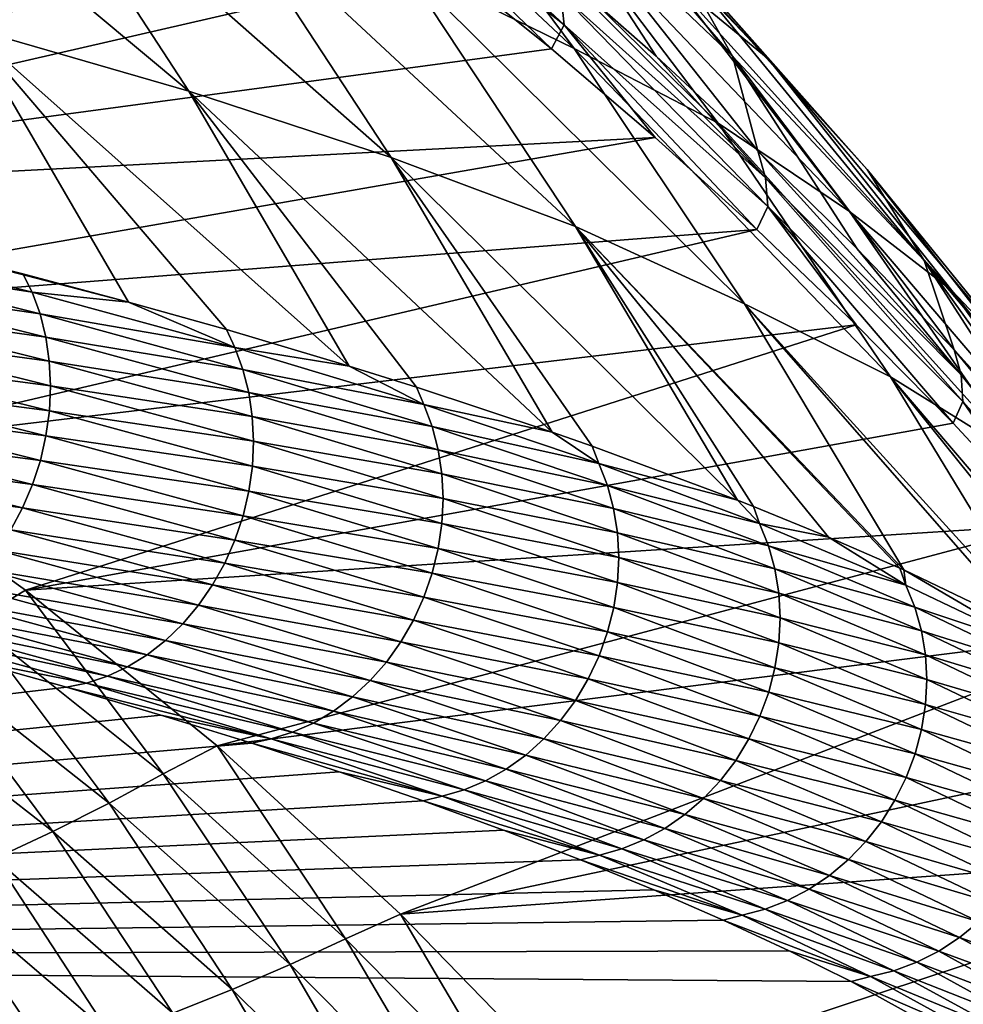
# Model space of a CAD drawing. Header units: metres. Extents: x -46 to 104, y -30 to 30.
# Tile 653 of 656: x 100.54 to 102.63, y 10.45 to 12.63. Entities that reach past the tile are written whole.
import ezdxf

# ---------------------------------------------------------------- set-up
doc = ezdxf.new("R2010")
doc.units = ezdxf.units.M
doc.layers.add('solid_26_000_502_XXX', color=7, linetype='CONTINUOUS')

msp = doc.modelspace()

# ---------------------------------------------------------------- linework, layer by layer
at = {"layer": 'solid_26_000_502_XXX'}
for points in [[(100.976067, 13.31108, 285.631714), (101.364937, 13.110352, 286.404602), (101.766853, 12.569882, 286.01236)], [(101.385368, 12.756328, 285.231415), (100.976067, 13.31108, 285.631714), (101.766853, 12.569882, 286.01236)], [(101.5541, 13.222026, 288.442383), (101.767426, 13.033385, 289.310577), (102.197067, 12.54689, 288.909088)], [(101.976974, 12.72856, 288.044373), (101.5541, 13.222026, 288.442383), (102.197067, 12.54689, 288.909088)], [(100.045921, 13.198499, 282.974457), (100.53244, 13.058639, 283.702606), (100.912521, 12.475322, 283.317566)], [(100.424576, 12.616058, 282.590607), (100.045921, 13.198499, 282.974457), (100.912521, 12.475322, 283.317566)], [(101.560371, 13.201404, 290.533356), (101.672958, 12.976958, 291.434479), (102.117973, 12.552512, 291.034149)], [(101.998566, 12.764961, 290.135529), (101.560371, 13.201404, 290.533356), (102.117973, 12.552512, 291.034149)], [(101.364937, 13.110352, 286.404602), (101.680367, 12.939638, 287.227081), (102.086166, 12.403893, 286.833008)], [(101.766853, 12.569882, 286.01236), (101.364937, 13.110352, 286.404602), (102.086166, 12.403893, 286.833008)], [(100.53244, 13.058639, 283.702606), (100.979294, 12.911145, 284.455353), (101.361259, 12.328326, 284.069061)], [(100.912521, 12.475322, 283.317566), (100.53244, 13.058639, 283.702606), (101.361259, 12.328326, 284.069061)], [(101.744484, 12.622247, 292.664398), (101.737335, 12.690974, 292.504791), (101.264687, 13.068684, 292.915741)], [(101.274117, 12.995244, 293.072815), (101.744484, 12.622247, 292.664398), (101.264687, 13.068684, 292.915741)], [(101.767426, 13.033385, 289.310577), (101.998566, 12.764961, 290.135529), (102.416664, 12.301483, 289.746765)], [(102.197067, 12.54689, 288.909088), (101.767426, 13.033385, 289.310577), (102.416664, 12.301483, 289.746765)], [(101.716827, 12.568663, 292.843872), (101.744484, 12.622247, 292.664398), (101.274117, 12.995244, 293.072815)], [(101.482368, 12.757372, 293.048004), (101.716827, 12.568663, 292.843872), (101.274117, 12.995244, 293.072815)], [(102.174171, 12.343016, 291.940491), (102.117973, 12.552512, 291.034149), (101.672958, 12.976958, 291.434479)], [(101.948822, 12.552801, 292.142212), (102.174171, 12.343016, 291.940491), (101.672958, 12.976958, 291.434479)], [(101.718559, 12.755149, 292.345978), (101.948822, 12.552801, 292.142212), (101.672958, 12.976958, 291.434479)], [(98.197968, 12.644893, 295.369202), (98.694389, 12.45225, 294.977448), (101.243408, 12.938375, 293.253815)], [(98.694389, 12.45225, 294.977448), (101.482368, 12.757372, 293.048004), (101.243408, 12.938375, 293.253815)], [(101.680367, 12.939638, 287.227081), (101.976974, 12.72856, 288.044373), (102.377563, 12.208668, 287.657074)], [(102.086166, 12.403893, 286.833008), (101.680367, 12.939638, 287.227081), (102.377563, 12.208668, 287.657074)], [(100.979294, 12.911145, 284.455353), (101.385368, 12.756328, 285.231415), (101.76973, 12.175351, 284.843781)], [(101.361259, 12.328326, 284.069061), (100.979294, 12.911145, 284.455353), (101.76973, 12.175351, 284.843781)], [(98.694389, 12.45225, 294.977448), (99.178986, 12.227798, 294.587891), (101.482368, 12.757372, 293.048004)], [(99.178986, 12.227798, 294.587891), (101.716827, 12.568663, 292.843872), (101.482368, 12.757372, 293.048004)], [(101.385368, 12.756328, 285.231415), (101.766853, 12.569882, 286.01236), (102.144806, 12.004033, 285.632263)], [(101.76973, 12.175351, 284.843781), (101.385368, 12.756328, 285.231415), (102.144806, 12.004033, 285.632263)], [(102.191147, 12.283195, 292.10144), (101.948822, 12.552801, 292.142212), (101.718559, 12.755149, 292.345978)], [(101.737335, 12.690974, 292.504791), (102.191147, 12.283195, 292.10144), (101.718559, 12.755149, 292.345978)], [(101.998566, 12.764961, 290.135529), (102.117973, 12.552512, 291.034149), (102.542946, 12.100167, 290.642639)], [(102.416664, 12.301483, 289.746765), (101.998566, 12.764961, 290.135529), (102.542946, 12.100167, 290.642639)], [(101.976974, 12.72856, 288.044373), (102.197067, 12.54689, 288.909088), (102.604271, 12.033149, 288.51828)], [(102.377563, 12.208668, 287.657074), (101.976974, 12.72856, 288.044373), (102.604271, 12.033149, 288.51828)], [(102.196251, 12.21938, 292.263458), (102.191147, 12.283195, 292.10144), (101.737335, 12.690974, 292.504791)], [(101.744484, 12.622247, 292.664398), (102.196251, 12.21938, 292.263458), (101.737335, 12.690974, 292.504791)], [(100.251724, 12.144258, 281.519196), (100.424576, 12.616058, 282.590607), (100.778786, 12.007564, 282.219116)], [(100.424576, 12.616058, 282.590607), (100.912521, 12.475322, 283.317566), (101.267982, 11.865906, 282.945099)], [(100.996109, 11.946589, 282.531525), (100.424576, 12.616058, 282.590607), (101.267982, 11.865906, 282.945099)], [(100.996109, 11.946589, 282.531525), (100.778786, 12.007564, 282.219116), (100.424576, 12.616058, 282.590607)], [(101.716827, 12.568663, 292.843872), (101.94677, 12.372242, 292.641479), (101.744484, 12.622247, 292.664398)], [(102.171875, 12.168411, 292.441101), (102.196251, 12.21938, 292.263458), (101.744484, 12.622247, 292.664398)], [(101.94677, 12.372242, 292.641479), (102.171875, 12.168411, 292.441101), (101.744484, 12.622247, 292.664398)], [(99.178986, 12.227798, 294.587891), (101.94677, 12.372242, 292.641479), (101.716827, 12.568663, 292.843872)], [(101.766853, 12.569882, 286.01236), (102.086166, 12.403893, 286.833008), (102.467911, 11.842306, 286.451019)], [(102.144806, 12.004033, 285.632263), (101.766853, 12.569882, 286.01236), (102.467911, 11.842306, 286.451019)], [(102.191147, 12.283195, 292.10144), (102.174171, 12.343016, 291.940491), (101.948822, 12.552801, 292.142212)], [(102.609612, 11.901652, 291.543671), (102.542946, 12.100167, 290.642639), (102.117973, 12.552512, 291.034149)], [(102.394478, 12.125921, 291.740936), (102.609612, 11.901652, 291.543671), (102.117973, 12.552512, 291.034149)], [(102.174171, 12.343016, 291.940491), (102.394478, 12.125921, 291.740936), (102.117973, 12.552512, 291.034149)], [(102.197067, 12.54689, 288.909088), (102.416664, 12.301483, 289.746765), (102.813728, 11.812013, 289.36795)], [(102.604271, 12.033149, 288.51828), (102.197067, 12.54689, 288.909088), (102.813728, 11.812013, 289.36795)], [(100.912521, 12.475322, 283.317566), (101.361259, 12.328326, 284.069061), (101.718307, 11.719547, 283.695648)], [(101.417061, 11.819345, 283.183777), (100.912521, 12.475322, 283.317566), (101.718307, 11.719547, 283.695648)], [(101.417061, 11.819345, 283.183777), (101.267982, 11.865906, 282.945099), (100.912521, 12.475322, 283.317566)], [(102.086166, 12.403893, 286.833008), (102.377563, 12.208668, 287.657074), (102.754967, 11.663522, 287.281403)], [(102.467911, 11.842306, 286.451019), (102.086166, 12.403893, 286.833008), (102.754967, 11.663522, 287.281403)], [(99.178986, 12.227798, 294.587891), (99.650681, 11.97202, 294.201447), (101.94677, 12.372242, 292.641479)], [(99.650681, 11.97202, 294.201447), (102.171875, 12.168411, 292.441101), (101.94677, 12.372242, 292.641479)], [(102.625, 11.846352, 291.706635), (102.394478, 12.125921, 291.740936), (102.174171, 12.343016, 291.940491)], [(102.191147, 12.283195, 292.10144), (102.625, 11.846352, 291.706635), (102.174171, 12.343016, 291.940491)], [(101.361259, 12.328326, 284.069061), (101.76973, 12.175351, 284.843781), (102.128693, 11.568768, 284.469391)], [(101.806725, 11.688629, 283.854218), (101.361259, 12.328326, 284.069061), (102.128693, 11.568768, 284.469391)], [(101.806725, 11.688629, 283.854218), (101.718307, 11.719547, 283.695648), (101.361259, 12.328326, 284.069061)], [(102.416664, 12.301483, 289.746765), (102.542946, 12.100167, 290.642639), (102.946861, 11.62098, 290.260925)], [(102.813728, 11.812013, 289.36795), (102.416664, 12.301483, 289.746765), (102.946861, 11.62098, 290.260925)], [(102.628311, 11.787632, 291.870941), (102.625, 11.846352, 291.706635), (102.191147, 12.283195, 292.10144)], [(102.196251, 12.21938, 292.263458), (102.628311, 11.787632, 291.870941), (102.191147, 12.283195, 292.10144)], [(102.171875, 12.168411, 292.441101), (102.39193, 11.95734, 292.24292), (102.196251, 12.21938, 292.263458)], [(102.60685, 11.739127, 292.046997), (102.628311, 11.787632, 291.870941), (102.196251, 12.21938, 292.263458)], [(102.39193, 11.95734, 292.24292), (102.60685, 11.739127, 292.046997), (102.196251, 12.21938, 292.263458)], [(102.377563, 12.208668, 287.657074), (102.604271, 12.033149, 288.51828), (102.988083, 11.493361, 288.139099)], [(102.754967, 11.663522, 287.281403), (102.377563, 12.208668, 287.657074), (102.988083, 11.493361, 288.139099)], [(99.650681, 11.97202, 294.201447), (100.10833, 11.685478, 293.819031), (102.171875, 12.168411, 292.441101)], [(100.10833, 11.685478, 293.819031), (102.39193, 11.95734, 292.24292), (102.171875, 12.168411, 292.441101)], [(101.76973, 12.175351, 284.843781), (102.144806, 12.004033, 285.632263), (102.498093, 11.413824, 285.265076)], [(102.488632, 11.418078, 285.243225), (101.76973, 12.175351, 284.843781), (102.498093, 11.413824, 285.265076)], [(102.164207, 11.55476, 284.54129), (102.128693, 11.568768, 284.469391), (101.76973, 12.175351, 284.843781)], [(102.33062, 11.486728, 284.890533), (102.164207, 11.55476, 284.54129), (101.76973, 12.175351, 284.843781)], [(102.488632, 11.418078, 285.243225), (102.33062, 11.486728, 284.890533), (101.76973, 12.175351, 284.843781)], [(100.087891, 12.14851, 281.270813), (100.251724, 12.144258, 281.519196), (100.544846, 12.070065, 281.898987)], [(100.56559, 12.029778, 281.879028), (100.087891, 12.14851, 281.270813), (100.544846, 12.070065, 281.898987)], [(100.104729, 12.100208, 281.247528), (100.087891, 12.14851, 281.270813), (100.56559, 12.029778, 281.879028)], [(100.544846, 12.070065, 281.898987), (100.251724, 12.144258, 281.519196), (100.778786, 12.007564, 282.219116)], [(102.625, 11.846352, 291.706635), (102.609612, 11.901652, 291.543671), (102.394478, 12.125921, 291.740936)], [(100.583031, 11.981326, 281.856506), (100.104729, 12.100208, 281.247528), (100.56559, 12.029778, 281.879028)], [(100.116928, 12.049128, 281.227509), (100.104729, 12.100208, 281.247528), (100.583031, 11.981326, 281.856506)], [(103.023796, 11.43215, 291.156525), (102.946861, 11.62098, 290.260925), (102.542946, 12.100167, 290.642639)], [(102.81942, 11.670348, 291.348846), (103.023796, 11.43215, 291.156525), (102.542946, 12.100167, 290.642639)], [(102.609612, 11.901652, 291.543671), (102.81942, 11.670348, 291.348846), (102.542946, 12.100167, 290.642639)], [(100.56559, 12.029778, 281.879028), (100.544846, 12.070065, 281.898987), (100.778786, 12.007564, 282.219116)], [(100.595673, 11.930137, 281.837067), (100.116928, 12.049128, 281.227509), (100.583031, 11.981326, 281.856506)], [(100.124344, 11.995913, 281.211029), (100.116928, 12.049128, 281.227509), (100.595673, 11.930137, 281.837067)], [(101.014381, 11.906977, 282.508087), (100.56559, 12.029778, 281.879028), (100.778786, 12.007564, 282.219116)], [(100.583031, 11.981326, 281.856506), (100.56559, 12.029778, 281.879028), (101.014381, 11.906977, 282.508087)], [(102.604271, 12.033149, 288.51828), (102.813728, 11.812013, 289.36795), (103.188858, 11.297649, 288.999908)], [(102.988083, 11.493361, 288.139099), (102.604271, 12.033149, 288.51828), (103.188858, 11.297649, 288.999908)], [(101.014381, 11.906977, 282.508087), (100.778786, 12.007564, 282.219116), (100.996109, 11.946589, 282.531525)], [(102.144806, 12.004033, 285.632263), (102.467911, 11.842306, 286.451019), (102.825516, 11.254902, 286.081635)], [(102.779213, 11.278945, 285.958099), (102.144806, 12.004033, 285.632263), (102.825516, 11.254902, 286.081635)], [(102.779213, 11.278945, 285.958099), (102.498093, 11.413824, 285.265076), (102.144806, 12.004033, 285.632263)], [(100.603355, 11.876855, 281.820923), (100.124344, 11.995913, 281.211029), (100.595673, 11.930137, 281.837067)], [(100.126877, 11.941236, 281.198273), (100.124344, 11.995913, 281.211029), (100.603355, 11.876855, 281.820923)], [(101.032394, 11.85837, 282.486389), (100.583031, 11.981326, 281.856506), (101.014381, 11.906977, 282.508087)], [(100.595673, 11.930137, 281.837067), (100.583031, 11.981326, 281.856506), (101.032394, 11.85837, 282.486389)], [(100.10833, 11.685478, 293.819031), (100.550468, 11.369046, 293.441803), (102.39193, 11.95734, 292.24292)], [(100.124489, 11.885787, 281.189392), (100.126877, 11.941236, 281.198273), (100.605972, 11.822155, 281.808258)], [(100.605972, 11.822155, 281.808258), (100.126877, 11.941236, 281.198273), (100.603355, 11.876855, 281.820923)], [(100.550468, 11.369046, 293.441803), (102.60685, 11.739127, 292.046997), (102.39193, 11.95734, 292.24292)], [(101.014381, 11.906977, 282.508087), (100.996109, 11.946589, 282.531525), (101.267982, 11.865906, 282.945099)], [(101.045441, 11.807067, 282.467499), (100.595673, 11.930137, 281.837067), (101.032394, 11.85837, 282.486389)], [(100.603355, 11.876855, 281.820923), (100.595673, 11.930137, 281.837067), (101.045441, 11.807067, 282.467499)], [(101.433319, 11.780362, 283.156708), (101.014381, 11.906977, 282.508087), (101.267982, 11.865906, 282.945099)], [(101.032394, 11.85837, 282.486389), (101.014381, 11.906977, 282.508087), (101.433319, 11.780362, 283.156708)], [(103.037834, 11.381517, 291.321381), (102.81942, 11.670348, 291.348846), (102.609612, 11.901652, 291.543671)], [(102.625, 11.846352, 291.706635), (103.037834, 11.381517, 291.321381), (102.609612, 11.901652, 291.543671)], [(100.117226, 11.830267, 281.18454), (100.124489, 11.885787, 281.189392), (100.603508, 11.766727, 281.799286)], [(100.603508, 11.766727, 281.799286), (100.124489, 11.885787, 281.189392), (100.605972, 11.822155, 281.808258)], [(101.053375, 11.753716, 282.451691), (100.603355, 11.876855, 281.820923), (101.045441, 11.807067, 282.467499)], [(100.605972, 11.822155, 281.808258), (100.603355, 11.876855, 281.820923), (101.053375, 11.753716, 282.451691)], [(101.451859, 11.731594, 283.135803), (101.032394, 11.85837, 282.486389), (101.433319, 11.780362, 283.156708)], [(101.045441, 11.807067, 282.467499), (101.032394, 11.85837, 282.486389), (101.451859, 11.731594, 283.135803)], [(101.433319, 11.780362, 283.156708), (101.267982, 11.865906, 282.945099), (101.417061, 11.819345, 283.183777)], [(100.105164, 11.775379, 281.183777), (100.117226, 11.830267, 281.18454), (100.595978, 11.711273, 281.794098)], [(100.595978, 11.711273, 281.794098), (100.117226, 11.830267, 281.18454), (100.603508, 11.766727, 281.799286)], [(102.467911, 11.842306, 286.451019), (102.754967, 11.663522, 287.281403), (103.10965, 11.092313, 286.917603)], [(103.035301, 11.137742, 286.684052), (102.467911, 11.842306, 286.451019), (103.10965, 11.092313, 286.917603)], [(103.035301, 11.137742, 286.684052), (102.825516, 11.254902, 286.081635), (102.467911, 11.842306, 286.451019)], [(103.039604, 11.328063, 291.487793), (103.037834, 11.381517, 291.321381), (102.625, 11.846352, 291.706635)], [(102.628311, 11.787632, 291.870941), (103.039604, 11.328063, 291.487793), (102.625, 11.846352, 291.706635)], [(100.603508, 11.766727, 281.799286), (100.605972, 11.822155, 281.808258), (101.056084, 11.698993, 282.439178)], [(101.056084, 11.698993, 282.439178), (100.605972, 11.822155, 281.808258), (101.053375, 11.753716, 282.451691)], [(101.433319, 11.780362, 283.156708), (101.417061, 11.819345, 283.183777), (101.718307, 11.719547, 283.695648)], [(101.465302, 11.680175, 283.117523), (101.045441, 11.807067, 282.467499), (101.451859, 11.731594, 283.135803)], [(101.053375, 11.753716, 282.451691), (101.045441, 11.807067, 282.467499), (101.465302, 11.680175, 283.117523)], [(102.60685, 11.739127, 292.046997), (102.816566, 11.513851, 291.853394), (102.628311, 11.787632, 291.870941)], [(103.020958, 11.281636, 291.662231), (103.039604, 11.328063, 291.487793), (102.628311, 11.787632, 291.870941)], [(102.816566, 11.513851, 291.853394), (103.020958, 11.281636, 291.662231), (102.628311, 11.787632, 291.870941)], [(100.08847, 11.721815, 281.187042), (100.105164, 11.775379, 281.183777), (100.583488, 11.656493, 281.792755)], [(100.583488, 11.656493, 281.792755), (100.105164, 11.775379, 281.183777), (100.595978, 11.711273, 281.794098)], [(100.595978, 11.711273, 281.794098), (100.603508, 11.766727, 281.799286), (101.053528, 11.643588, 282.430084)], [(101.053528, 11.643588, 282.430084), (100.603508, 11.766727, 281.799286), (101.056084, 11.698993, 282.439178)], [(101.821541, 11.6502, 283.823456), (101.433319, 11.780362, 283.156708), (101.718307, 11.719547, 283.695648)], [(101.451859, 11.731594, 283.135803), (101.433319, 11.780362, 283.156708), (101.821541, 11.6502, 283.823456)], [(101.473465, 11.626754, 283.102081), (101.053375, 11.753716, 282.451691), (101.465302, 11.680175, 283.117523)], [(101.056084, 11.698993, 282.439178), (101.053375, 11.753716, 282.451691), (101.473465, 11.626754, 283.102081)], [(100.067337, 11.670252, 281.194397), (100.08847, 11.721815, 281.187042), (100.566185, 11.603078, 281.795288)], [(100.566185, 11.603078, 281.795288), (100.08847, 11.721815, 281.187042), (100.583488, 11.656493, 281.792755)], [(100.550468, 11.369046, 293.441803), (102.816566, 11.513851, 291.853394), (102.60685, 11.739127, 292.046997)], [(101.840576, 11.601267, 283.803406), (101.451859, 11.731594, 283.135803), (101.821541, 11.6502, 283.823456)], [(101.465302, 11.680175, 283.117523), (101.451859, 11.731594, 283.135803), (101.840576, 11.601267, 283.803406)], [(100.583488, 11.656493, 281.792755), (100.595978, 11.711273, 281.794098), (101.045761, 11.588201, 282.424561)], [(101.045761, 11.588201, 282.424561), (100.595978, 11.711273, 281.794098), (101.053528, 11.643588, 282.430084)], [(101.053528, 11.643588, 282.430084), (101.056084, 11.698993, 282.439178), (101.47625, 11.572006, 283.089691)], [(101.47625, 11.572006, 283.089691), (101.056084, 11.698993, 282.439178), (101.473465, 11.626754, 283.102081)], [(101.821541, 11.6502, 283.823456), (101.718307, 11.719547, 283.695648), (101.806725, 11.688629, 283.854218)], [(100.434135, 11.299247, 293.504395), (100.550468, 11.369046, 293.441803), (100.10833, 11.685478, 293.819031)], [(101.85437, 11.549728, 283.785736), (101.465302, 11.680175, 283.117523), (101.840576, 11.601267, 283.803406)], [(101.473465, 11.626754, 283.102081), (101.465302, 11.680175, 283.117523), (101.85437, 11.549728, 283.785736)], [(101.821541, 11.6502, 283.823456), (101.806725, 11.688629, 283.854218), (102.128693, 11.568768, 284.469391)], [(100.042053, 11.621342, 281.205658), (100.067337, 11.670252, 281.194397), (100.544296, 11.551704, 281.801666)], [(100.544296, 11.551704, 281.801666), (100.067337, 11.670252, 281.194397), (100.566185, 11.603078, 281.795288)], [(100.566185, 11.603078, 281.795288), (100.583488, 11.656493, 281.792755), (101.03286, 11.533532, 282.422638)], [(101.03286, 11.533532, 282.422638), (100.583488, 11.656493, 281.792755), (101.045761, 11.588201, 282.424561)], [(101.045761, 11.588201, 282.424561), (101.053528, 11.643588, 282.430084), (101.473625, 11.516624, 283.080475)], [(101.473625, 11.516624, 283.080475), (101.053528, 11.643588, 282.430084), (101.47625, 11.572006, 283.089691)], [(102.178185, 11.516758, 284.507019), (101.821541, 11.6502, 283.823456), (102.128693, 11.568768, 284.469391)], [(101.840576, 11.601267, 283.803406), (101.821541, 11.6502, 283.823456), (102.178185, 11.516758, 284.507019)], [(100.518105, 11.50302, 281.811768), (100.042053, 11.621342, 281.205658), (100.544296, 11.551704, 281.801666)], [(101.862755, 11.496235, 283.77066), (101.473465, 11.626754, 283.102081), (101.85437, 11.549728, 283.785736)], [(101.47625, 11.572006, 283.089691), (101.473465, 11.626754, 283.102081), (101.862755, 11.496235, 283.77066)], [(100.544296, 11.551704, 281.801666), (100.566185, 11.603078, 281.795288), (101.014992, 11.480271, 282.424377)], [(101.014992, 11.480271, 282.424377), (100.566185, 11.603078, 281.795288), (101.03286, 11.533532, 282.422638)], [(102.19767, 11.467655, 284.487854), (101.840576, 11.601267, 283.803406), (102.178185, 11.516758, 284.507019)], [(101.85437, 11.549728, 283.785736), (101.840576, 11.601267, 283.803406), (102.19767, 11.467655, 284.487854)], [(101.03286, 11.533532, 282.422638), (101.045761, 11.588201, 282.424561), (101.465622, 11.461307, 283.074585)], [(101.465622, 11.461307, 283.074585), (101.045761, 11.588201, 282.424561), (101.473625, 11.516624, 283.080475)], [(101.473625, 11.516624, 283.080475), (101.47625, 11.572006, 283.089691), (101.865616, 11.441463, 283.758392)], [(101.865616, 11.441463, 283.758392), (101.47625, 11.572006, 283.089691), (101.862755, 11.496235, 283.77066)], [(102.178185, 11.516758, 284.507019), (102.128693, 11.568768, 284.469391), (102.164207, 11.55476, 284.54129)], [(100.518105, 11.50302, 281.811768), (100.544296, 11.551704, 281.801666), (100.992393, 11.429092, 282.429749)], [(100.992393, 11.429092, 282.429749), (100.544296, 11.551704, 281.801666), (101.014992, 11.480271, 282.424377)], [(102.211792, 11.415994, 284.470795), (101.85437, 11.549728, 283.785736), (102.19767, 11.467655, 284.487854)], [(101.862755, 11.496235, 283.77066), (101.85437, 11.549728, 283.785736), (102.211792, 11.415994, 284.470795)], [(102.178185, 11.516758, 284.507019), (102.164207, 11.55476, 284.54129), (102.33062, 11.486728, 284.890533)], [(101.014992, 11.480271, 282.424377), (101.03286, 11.533532, 282.422638), (101.452339, 11.406753, 283.072083)], [(101.452339, 11.406753, 283.072083), (101.03286, 11.533532, 282.422638), (101.465622, 11.461307, 283.074585)], [(100.487923, 11.457641, 281.8255), (100.518105, 11.50302, 281.811768), (100.96534, 11.380643, 282.43866)], [(100.96534, 11.380643, 282.43866), (100.518105, 11.50302, 281.811768), (100.992393, 11.429092, 282.429749)], [(100.550468, 11.369046, 293.441803), (100.975563, 11.023861, 293.071167), (102.816566, 11.513851, 291.853394)], [(100.975563, 11.023861, 293.071167), (103.020958, 11.281636, 291.662231), (102.816566, 11.513851, 291.853394)], [(101.465622, 11.461307, 283.074585), (101.473625, 11.516624, 283.080475), (101.862915, 11.386104, 283.749084)], [(101.862915, 11.386104, 283.749084), (101.473625, 11.516624, 283.080475), (101.865616, 11.441463, 283.758392)], [(102.502472, 11.380314, 285.205963), (102.178185, 11.516758, 284.507019), (102.33062, 11.486728, 284.890533)], [(102.19767, 11.467655, 284.487854), (102.178185, 11.516758, 284.507019), (102.502472, 11.380314, 285.205963)], [(100.992393, 11.429092, 282.429749), (101.014992, 11.480271, 282.424377), (101.433952, 11.353651, 283.072998)], [(101.433952, 11.353651, 283.072998), (101.014992, 11.480271, 282.424377), (101.452339, 11.406753, 283.072083)], [(102.220375, 11.362426, 284.456116), (101.862755, 11.496235, 283.77066), (102.211792, 11.415994, 284.470795)], [(101.865616, 11.441463, 283.758392), (101.862755, 11.496235, 283.77066), (102.220375, 11.362426, 284.456116)], [(102.502472, 11.380314, 285.205963), (102.33062, 11.486728, 284.890533), (102.488632, 11.418078, 285.243225)], [(101.452339, 11.406753, 283.072083), (101.465622, 11.461307, 283.074585), (101.854706, 11.330856, 283.742828)], [(101.854706, 11.330856, 283.742828), (101.465622, 11.461307, 283.074585), (101.862915, 11.386104, 283.749084)], [(102.522369, 11.331038, 285.187683), (102.19767, 11.467655, 284.487854), (102.502472, 11.380314, 285.205963)], [(102.211792, 11.415994, 284.470795), (102.19767, 11.467655, 284.487854), (102.522369, 11.331038, 285.187683)], [(100.454147, 11.416141, 281.842712), (100.487923, 11.457641, 281.8255), (100.934174, 11.335533, 282.451019)], [(100.934174, 11.335533, 282.451019), (100.487923, 11.457641, 281.8255), (100.96534, 11.380643, 282.43866)], [(101.862915, 11.386104, 283.749084), (101.865616, 11.441463, 283.758392), (102.223305, 11.307628, 284.44397)], [(102.223305, 11.307628, 284.44397), (101.865616, 11.441463, 283.758392), (102.220375, 11.362426, 284.456116)], [(100.417198, 11.379042, 281.863129), (100.454147, 11.416141, 281.842712), (100.8993, 11.294333, 282.466675)], [(100.8993, 11.294333, 282.466675), (100.454147, 11.416141, 281.842712), (100.934174, 11.335533, 282.451019)], [(100.96534, 11.380643, 282.43866), (100.992393, 11.429092, 282.429749), (101.410683, 11.302674, 283.077332)], [(101.410683, 11.302674, 283.077332), (100.992393, 11.429092, 282.429749), (101.433952, 11.353651, 283.072998)], [(102.536789, 11.279251, 285.171295), (102.211792, 11.415994, 284.470795), (102.522369, 11.331038, 285.187683)], [(102.220375, 11.362426, 284.456116), (102.211792, 11.415994, 284.470795), (102.536789, 11.279251, 285.171295)], [(102.502472, 11.380314, 285.205963), (102.488632, 11.418078, 285.243225), (102.498093, 11.413824, 285.265076)], [(101.433952, 11.353651, 283.072998), (101.452339, 11.406753, 283.072083), (101.841072, 11.276421, 283.739716)], [(101.841072, 11.276421, 283.739716), (101.452339, 11.406753, 283.072083), (101.854706, 11.330856, 283.742828)], [(102.793678, 11.241157, 285.918823), (102.498093, 11.413824, 285.265076), (102.779213, 11.278945, 285.958099)], [(102.793678, 11.241157, 285.918823), (102.502472, 11.380314, 285.205963), (102.498093, 11.413824, 285.265076)], [(100.377541, 11.346815, 281.886536), (100.417198, 11.379042, 281.863129), (100.861145, 11.257565, 282.485413)], [(100.861145, 11.257565, 282.485413), (100.417198, 11.379042, 281.863129), (100.8993, 11.294333, 282.466675)], [(100.934174, 11.335533, 282.451019), (100.96534, 11.380643, 282.43866), (101.382835, 11.254465, 283.085022)], [(101.382835, 11.254465, 283.085022), (100.96534, 11.380643, 282.43866), (101.410683, 11.302674, 283.077332)], [(101.854706, 11.330856, 283.742828), (101.862915, 11.386104, 283.749084), (102.220543, 11.252293, 284.43454)], [(102.220543, 11.252293, 284.43454), (101.862915, 11.386104, 283.749084), (102.223305, 11.307628, 284.44397)], [(102.522369, 11.331038, 285.187683), (102.502472, 11.380314, 285.205963), (102.793678, 11.241157, 285.918823)], [(100.434135, 11.299247, 293.504395), (100.855919, 10.961734, 293.137604), (100.550468, 11.369046, 293.441803)], [(100.855919, 10.961734, 293.137604), (100.975563, 11.023861, 293.071167), (100.550468, 11.369046, 293.441803)], [(101.410683, 11.302674, 283.077332), (101.433952, 11.353651, 283.072998), (101.822189, 11.223484, 283.739807)], [(101.822189, 11.223484, 283.739807), (101.433952, 11.353651, 283.072998), (101.841072, 11.276421, 283.739716)], [(102.545555, 11.225606, 285.156982), (102.220375, 11.362426, 284.456116), (102.536789, 11.279251, 285.171295)], [(102.223305, 11.307628, 284.44397), (102.220375, 11.362426, 284.456116), (102.545555, 11.225606, 285.156982)], [(100.335678, 11.319867, 281.912598), (100.377541, 11.346815, 281.886536), (100.82019, 11.225693, 282.506989)], [(100.82019, 11.225693, 282.506989), (100.377541, 11.346815, 281.886536), (100.861145, 11.257565, 282.485413)], [(100.8993, 11.294333, 282.466675), (100.934174, 11.335533, 282.451019), (101.350754, 11.209634, 283.095947)], [(101.350754, 11.209634, 283.095947), (100.934174, 11.335533, 282.451019), (101.382835, 11.254465, 283.085022)], [(101.841072, 11.276421, 283.739716), (101.854706, 11.330856, 283.742828), (102.212135, 11.19712, 284.427917)], [(102.212135, 11.19712, 284.427917), (101.854706, 11.330856, 283.742828), (102.220543, 11.252293, 284.43454)], [(102.81395, 11.191704, 285.901428), (102.522369, 11.331038, 285.187683), (102.793678, 11.241157, 285.918823)], [(102.536789, 11.279251, 285.171295), (102.522369, 11.331038, 285.187683), (102.81395, 11.191704, 285.901428)], [(100.292145, 11.298539, 281.94104), (100.335678, 11.319867, 281.912598), (100.77697, 11.199119, 282.531158)], [(100.77697, 11.199119, 282.531158), (100.335678, 11.319867, 281.912598), (100.82019, 11.225693, 282.506989)], [(102.220543, 11.252293, 284.43454), (102.223305, 11.307628, 284.44397), (102.548546, 11.170782, 285.144989)], [(102.548546, 11.170782, 285.144989), (102.223305, 11.307628, 284.44397), (102.545555, 11.225606, 285.156982)], [(100.24749, 11.283098, 281.971466), (100.292145, 11.298539, 281.94104), (100.73201, 11.178179, 282.557617)], [(100.73201, 11.178179, 282.557617), (100.292145, 11.298539, 281.94104), (100.77697, 11.199119, 282.531158)], [(100.317429, 11.22721, 293.553253), (100.735756, 10.896903, 293.190338), (100.434135, 11.299247, 293.504395)], [(100.735756, 10.896903, 293.190338), (100.855919, 10.961734, 293.137604), (100.434135, 11.299247, 293.504395)], [(100.861145, 11.257565, 282.485413), (100.8993, 11.294333, 282.466675), (101.314842, 11.168745, 283.110016)], [(101.314842, 11.168745, 283.110016), (100.8993, 11.294333, 282.466675), (101.350754, 11.209634, 283.095947)], [(101.382835, 11.254465, 283.085022), (101.410683, 11.302674, 283.077332), (101.798302, 11.172714, 283.743073)], [(101.798302, 11.172714, 283.743073), (101.410683, 11.302674, 283.077332), (101.822189, 11.223484, 283.739807)], [(100.685898, 11.163137, 282.585999), (100.425125, 11.214557, 282.306702), (100.24749, 11.283098, 281.971466)], [(100.685898, 11.163137, 282.585999), (100.24749, 11.283098, 281.971466), (100.73201, 11.178179, 282.557617)], [(100.975563, 11.023861, 293.071167), (101.382195, 10.651229, 292.708313), (103.020958, 11.281636, 291.662231)], [(101.382195, 10.651229, 292.708313), (103.219994, 11.042503, 291.473572), (103.020958, 11.281636, 291.662231)], [(101.822189, 11.223484, 283.739807), (101.841072, 11.276421, 283.739716), (102.198174, 11.142805, 284.424194)], [(102.198174, 11.142805, 284.424194), (101.841072, 11.276421, 283.739716), (102.212135, 11.19712, 284.427917)], [(102.828644, 11.139788, 285.885712), (102.536789, 11.279251, 285.171295), (102.81395, 11.191704, 285.901428)], [(102.545555, 11.225606, 285.156982), (102.536789, 11.279251, 285.171295), (102.828644, 11.139788, 285.885712)], [(100.82019, 11.225693, 282.506989), (100.861145, 11.257565, 282.485413), (101.275558, 11.132318, 283.126984)], [(101.275558, 11.132318, 283.126984), (100.861145, 11.257565, 282.485413), (101.314842, 11.168745, 283.110016)], [(101.350754, 11.209634, 283.095947), (101.382835, 11.254465, 283.085022), (101.769714, 11.124753, 283.749481)], [(101.769714, 11.124753, 283.749481), (101.382835, 11.254465, 283.085022), (101.798302, 11.172714, 283.743073)], [(102.212135, 11.19712, 284.427917), (102.220543, 11.252293, 284.43454), (102.545723, 11.115472, 285.135406)], [(102.545723, 11.115472, 285.135406), (102.220543, 11.252293, 284.43454), (102.548546, 11.170782, 285.144989)], [(100.195992, 11.157583, 293.59256), (100.610886, 10.834367, 293.233459), (100.317429, 11.22721, 293.553253)], [(100.610886, 10.834367, 293.233459), (100.735756, 10.896903, 293.190338), (100.317429, 11.22721, 293.553253)], [(100.77697, 11.199119, 282.531158), (100.82019, 11.225693, 282.506989), (101.233406, 11.10081, 283.146729)], [(101.233406, 11.10081, 283.146729), (100.82019, 11.225693, 282.506989), (101.275558, 11.132318, 283.126984)], [(101.798302, 11.172714, 283.743073), (101.822189, 11.223484, 283.739807), (102.178848, 11.090035, 284.423401)], [(102.178848, 11.090035, 284.423401), (101.822189, 11.223484, 283.739807), (102.198174, 11.142805, 284.424194)], [(102.83757, 11.086065, 285.871796), (102.545555, 11.225606, 285.156982), (102.828644, 11.139788, 285.885712)], [(102.548546, 11.170782, 285.144989), (102.545555, 11.225606, 285.156982), (102.83757, 11.086065, 285.871796)], [(95.549377, 10.552862, 285.696289), (100.425125, 11.214557, 282.306702), (100.641586, 11.153846, 282.617676)], [(100.685898, 11.163137, 282.585999), (100.641586, 11.153846, 282.617676), (100.425125, 11.214557, 282.306702)], [(100.73201, 11.178179, 282.557617), (100.77697, 11.199119, 282.531158), (101.188904, 11.074621, 283.168915)], [(101.188904, 11.074621, 283.168915), (100.77697, 11.199119, 282.531158), (101.233406, 11.10081, 283.146729)], [(101.314842, 11.168745, 283.110016), (101.350754, 11.209634, 283.095947), (101.736778, 11.080207, 283.758942)], [(101.736778, 11.080207, 283.758942), (101.350754, 11.209634, 283.095947), (101.769714, 11.124753, 283.749481)], [(102.198174, 11.142805, 284.424194), (102.212135, 11.19712, 284.427917), (102.53714, 11.060373, 285.128418)], [(102.53714, 11.060373, 285.128418), (102.212135, 11.19712, 284.427917), (102.545723, 11.115472, 285.135406)], [(100.685898, 11.163137, 282.585999), (100.73201, 11.178179, 282.557617), (101.142624, 11.054082, 283.193298)], [(101.142624, 11.054082, 283.193298), (100.73201, 11.178179, 282.557617), (101.188904, 11.074621, 283.168915)], [(95.549377, 10.552862, 285.696289), (100.641586, 11.153846, 282.617676), (100.850662, 11.092196, 282.933502)], [(100.482239, 10.774593, 293.266663), (100.610886, 10.834367, 293.233459), (100.195992, 11.157583, 293.59256)], [(101.095146, 11.039452, 283.219574), (100.641586, 11.153846, 282.617676), (100.685898, 11.163137, 282.585999)], [(101.095146, 11.039452, 283.219574), (100.850662, 11.092196, 282.933502), (100.641586, 11.153846, 282.617676)], [(101.095146, 11.039452, 283.219574), (100.685898, 11.163137, 282.585999), (101.142624, 11.054082, 283.193298)], [(101.275558, 11.132318, 283.126984), (101.314842, 11.168745, 283.110016), (101.699913, 11.039639, 283.771362)], [(101.699913, 11.039639, 283.771362), (101.314842, 11.168745, 283.110016), (101.736778, 11.080207, 283.758942)], [(101.769714, 11.124753, 283.749481), (101.798302, 11.172714, 283.743073), (102.154396, 11.039478, 284.425568)], [(102.154396, 11.039478, 284.425568), (101.798302, 11.172714, 283.743073), (102.178848, 11.090035, 284.423401)], [(102.545723, 11.115472, 285.135406), (102.548546, 11.170782, 285.144989), (102.840614, 11.031215, 285.859924)], [(102.840614, 11.031215, 285.859924), (102.548546, 11.170782, 285.144989), (102.83757, 11.086065, 285.871796)], [(101.233406, 11.10081, 283.146729), (101.275558, 11.132318, 283.126984), (101.659592, 11.003561, 283.78656)], [(101.659592, 11.003561, 283.78656), (101.275558, 11.132318, 283.126984), (101.699913, 11.039639, 283.771362)], [(102.178848, 11.090035, 284.423401), (102.198174, 11.142805, 284.424194), (102.522881, 11.006184, 285.124054)], [(102.522881, 11.006184, 285.124054), (102.198174, 11.142805, 284.424194), (102.53714, 11.060373, 285.128418)], [(101.736778, 11.080207, 283.758942), (101.769714, 11.124753, 283.749481), (102.125122, 10.991773, 284.430695)], [(102.125122, 10.991773, 284.430695), (101.769714, 11.124753, 283.749481), (102.154396, 11.039478, 284.425568)], [(102.53714, 11.060373, 285.128418), (102.545723, 11.115472, 285.135406), (102.837746, 10.975929, 285.85025)], [(102.837746, 10.975929, 285.85025), (102.545723, 11.115472, 285.135406), (102.840614, 11.031215, 285.859924)], [(95.549377, 10.552862, 285.696289), (100.850662, 11.092196, 282.933502), (101.052208, 11.029655, 283.253876)], [(101.095146, 11.039452, 283.219574), (101.052208, 11.029655, 283.253876), (100.850662, 11.092196, 282.933502)], [(101.188904, 11.074621, 283.168915), (101.233406, 11.10081, 283.146729), (101.61631, 10.972428, 283.804352)], [(101.61631, 10.972428, 283.804352), (101.233406, 11.10081, 283.146729), (101.659592, 11.003561, 283.78656)], [(102.154396, 11.039478, 284.425568), (102.178848, 11.090035, 284.423401), (102.503143, 10.953587, 285.122375)], [(102.503143, 10.953587, 285.122375), (102.178848, 11.090035, 284.423401), (102.522881, 11.006184, 285.124054)], [(101.142624, 11.054082, 283.193298), (101.188904, 11.074621, 283.168915), (101.570633, 10.946636, 283.824524)], [(101.570633, 10.946636, 283.824524), (101.188904, 11.074621, 283.168915), (101.61631, 10.972428, 283.804352)], [(101.699913, 11.039639, 283.771362), (101.736778, 11.080207, 283.758942), (102.091408, 10.947519, 284.43866)], [(102.091408, 10.947519, 284.43866), (101.736778, 11.080207, 283.758942), (102.125122, 10.991773, 284.430695)], [(101.095146, 11.039452, 283.219574), (101.142624, 11.054082, 283.193298), (101.523117, 10.926509, 283.846802)], [(101.523117, 10.926509, 283.846802), (101.142624, 11.054082, 283.193298), (101.570633, 10.946636, 283.824524)], [(102.522881, 11.006184, 285.124054), (102.53714, 11.060373, 285.128418), (102.828995, 10.920907, 285.842834)], [(102.828995, 10.920907, 285.842834), (102.53714, 11.060373, 285.128418), (102.837746, 10.975929, 285.85025)], [(95.549377, 10.552862, 285.696289), (101.052208, 11.029655, 283.253876), (101.246147, 10.966243, 283.578705)], [(100.855919, 10.961734, 293.137604), (101.260269, 10.596469, 292.777832), (100.975563, 11.023861, 293.071167)], [(101.260269, 10.596469, 292.777832), (101.382195, 10.651229, 292.708313), (100.975563, 11.023861, 293.071167)], [(101.47438, 10.912302, 283.870911), (101.052208, 11.029655, 283.253876), (101.095146, 11.039452, 283.219574)], [(101.47438, 10.912302, 283.870911), (101.246147, 10.966243, 283.578705), (101.052208, 11.029655, 283.253876)], [(101.47438, 10.912302, 283.870911), (101.095146, 11.039452, 283.219574), (101.523117, 10.926509, 283.846802)], [(101.382195, 10.651229, 292.708313), (103.413414, 10.796764, 291.287598), (103.219994, 11.042503, 291.473572)], [(101.659592, 11.003561, 283.78656), (101.699913, 11.039639, 283.771362), (102.053665, 10.907279, 284.449371)], [(102.053665, 10.907279, 284.449371), (101.699913, 11.039639, 283.771362), (102.091408, 10.947519, 284.43866)], [(102.125122, 10.991773, 284.430695), (102.154396, 11.039478, 284.425568), (102.478172, 10.903247, 285.123444)], [(102.478172, 10.903247, 285.123444), (102.154396, 11.039478, 284.425568), (102.503143, 10.953587, 285.122375)], [(101.61631, 10.972428, 283.804352), (101.659592, 11.003561, 283.78656), (102.012383, 10.87156, 284.462738)], [(102.012383, 10.87156, 284.462738), (101.659592, 11.003561, 283.78656), (102.053665, 10.907279, 284.449371)], [(102.503143, 10.953587, 285.122375), (102.522881, 11.006184, 285.124054), (102.814476, 10.866844, 285.83783)], [(102.814476, 10.866844, 285.83783), (102.522881, 11.006184, 285.124054), (102.828995, 10.920907, 285.842834)], [(102.091408, 10.947519, 284.43866), (102.125122, 10.991773, 284.430695), (102.448288, 10.855801, 285.127197)], [(102.448288, 10.855801, 285.127197), (102.125122, 10.991773, 284.430695), (102.478172, 10.903247, 285.123444)], [(95.549377, 10.552862, 285.696289), (101.246147, 10.966243, 283.578705), (101.432297, 10.902023, 283.907654)], [(100.735756, 10.896903, 293.190338), (101.137024, 10.539158, 292.834229), (100.855919, 10.961734, 293.137604)], [(101.137024, 10.539158, 292.834229), (101.260269, 10.596469, 292.777832), (100.855919, 10.961734, 293.137604)], [(101.47438, 10.912302, 283.870911), (101.432297, 10.902023, 283.907654), (101.246147, 10.966243, 283.578705)], [(101.570633, 10.946636, 283.824524), (101.61631, 10.972428, 283.804352), (101.968071, 10.840814, 284.478577)], [(101.968071, 10.840814, 284.478577), (101.61631, 10.972428, 283.804352), (102.012383, 10.87156, 284.462738)], [(101.523117, 10.926509, 283.846802), (101.570633, 10.946636, 283.824524), (101.921303, 10.815428, 284.496643)], [(101.921303, 10.815428, 284.496643), (101.570633, 10.946636, 283.824524), (101.968071, 10.840814, 284.478577)], [(102.053665, 10.907279, 284.449371), (102.091408, 10.947519, 284.43866), (102.413849, 10.811849, 285.133636)], [(102.413849, 10.811849, 285.133636), (102.091408, 10.947519, 284.43866), (102.448288, 10.855801, 285.127197)], [(102.478172, 10.903247, 285.123444), (102.503143, 10.953587, 285.122375), (102.794373, 10.814423, 285.835266)], [(102.794373, 10.814423, 285.835266), (102.503143, 10.953587, 285.122375), (102.814476, 10.866844, 285.83783)], [(101.47438, 10.912302, 283.870911), (101.523117, 10.926509, 283.846802), (101.872665, 10.795724, 284.516754)], [(101.872665, 10.795724, 284.516754), (101.523117, 10.926509, 283.846802), (101.921303, 10.815428, 284.496643)], [(95.549377, 10.552862, 285.696289), (101.432297, 10.902023, 283.907654), (101.610634, 10.837008, 284.240723)], [(100.610886, 10.834367, 293.233459), (101.009102, 10.484023, 292.880981), (100.735756, 10.896903, 293.190338)], [(101.009102, 10.484023, 292.880981), (101.137024, 10.539158, 292.834229), (100.735756, 10.896903, 293.190338)], [(101.822762, 10.781951, 284.538666), (101.432297, 10.902023, 283.907654), (101.47438, 10.912302, 283.870911)], [(101.822762, 10.781951, 284.538666), (101.610634, 10.837008, 284.240723), (101.432297, 10.902023, 283.907654)], [(101.822762, 10.781951, 284.538666), (101.47438, 10.912302, 283.870911), (101.872665, 10.795724, 284.516754)], [(102.012383, 10.87156, 284.462738), (102.053665, 10.907279, 284.449371), (102.375313, 10.771944, 285.142639)], [(102.375313, 10.771944, 285.142639), (102.053665, 10.907279, 284.449371), (102.413849, 10.811849, 285.133636)], [(102.448288, 10.855801, 285.127197), (102.478172, 10.903247, 285.123444), (102.768936, 10.764306, 285.835175)], [(102.768936, 10.764306, 285.835175), (102.478172, 10.903247, 285.123444), (102.794373, 10.814423, 285.835266)], [(101.968071, 10.840814, 284.478577), (102.012383, 10.87156, 284.462738), (102.333153, 10.736593, 285.154144)], [(102.333153, 10.736593, 285.154144), (102.012383, 10.87156, 284.462738), (102.375313, 10.771944, 285.142639)], [(102.413849, 10.811849, 285.133636), (102.448288, 10.855801, 285.127197), (102.738487, 10.717126, 285.837585)], [(102.738487, 10.717126, 285.837585), (102.448288, 10.855801, 285.127197), (102.768936, 10.764306, 285.835175)], [(95.549377, 10.552862, 285.696289), (101.610634, 10.837008, 284.240723), (101.780952, 10.771268, 284.577484)], [(100.482239, 10.774593, 293.266663), (100.877441, 10.431479, 292.917725), (100.610886, 10.834367, 293.233459)], [(100.877441, 10.431479, 292.917725), (101.009102, 10.484023, 292.880981), (100.610886, 10.834367, 293.233459)], [(101.822762, 10.781951, 284.538666), (101.780952, 10.771268, 284.577484), (101.610634, 10.837008, 284.240723)], [(101.921303, 10.815428, 284.496643), (101.968071, 10.840814, 284.478577), (102.28791, 10.706241, 285.167938)], [(102.28791, 10.706241, 285.167938), (101.968071, 10.840814, 284.478577), (102.333153, 10.736593, 285.154144)], [(101.872665, 10.795724, 284.516754), (101.921303, 10.815428, 284.496643), (102.24015, 10.681272, 285.183868)], [(102.24015, 10.681272, 285.183868), (101.921303, 10.815428, 284.496643), (102.28791, 10.706241, 285.167938)], [(102.375313, 10.771944, 285.142639), (102.413849, 10.811849, 285.133636), (102.703415, 10.67348, 285.842438)], [(102.703415, 10.67348, 285.842438), (102.413849, 10.811849, 285.133636), (102.738487, 10.717126, 285.837585)], [(101.382195, 10.651229, 292.708313), (101.769051, 10.252612, 292.354492), (103.413414, 10.796764, 291.287598)], [(101.769051, 10.252612, 292.354492), (103.600975, 10.544736, 291.104584), (103.413414, 10.796764, 291.287598)], [(102.139526, 10.648671, 285.221375), (101.780952, 10.771268, 284.577484), (101.822762, 10.781951, 284.538666)], [(101.822762, 10.781951, 284.538666), (101.872665, 10.795724, 284.516754), (102.190483, 10.662001, 285.201782)], [(102.139526, 10.648671, 285.221375), (101.822762, 10.781951, 284.538666), (102.190483, 10.662001, 285.201782)], [(102.190483, 10.662001, 285.201782), (101.872665, 10.795724, 284.516754), (102.24015, 10.681272, 285.183868)], [(95.549377, 10.552862, 285.696289), (101.780952, 10.771268, 284.577484), (101.94326, 10.704807, 284.917938)], [(100.33783, 10.728444, 293.300964), (100.734749, 10.389429, 292.951599), (100.482239, 10.774593, 293.266663)], [(100.734749, 10.389429, 292.951599), (100.877441, 10.431479, 292.917725), (100.482239, 10.774593, 293.266663)], [(102.139526, 10.648671, 285.221375), (101.94326, 10.704807, 284.917938), (101.780952, 10.771268, 284.577484)], [(102.333153, 10.736593, 285.154144), (102.375313, 10.771944, 285.142639), (102.664154, 10.63392, 285.849701)], [(102.664154, 10.63392, 285.849701), (102.375313, 10.771944, 285.142639), (102.703415, 10.67348, 285.842438)], [(100.204575, 10.675334, 293.313568), (100.598602, 10.343112, 292.96759), (100.33783, 10.728444, 293.300964)], [(100.598602, 10.343112, 292.96759), (100.734749, 10.389429, 292.951599), (100.33783, 10.728444, 293.300964)], [(102.28791, 10.706241, 285.167938), (102.333153, 10.736593, 285.154144), (102.621208, 10.598944, 285.859253)], [(102.621208, 10.598944, 285.859253), (102.333153, 10.736593, 285.154144), (102.664154, 10.63392, 285.849701)], [(95.549377, 10.552862, 285.696289), (101.94326, 10.704807, 284.917938), (102.097389, 10.637704, 285.261658)], [(102.139526, 10.648671, 285.221375), (102.097389, 10.637704, 285.261658), (101.94326, 10.704807, 284.917938)], [(102.24015, 10.681272, 285.183868), (102.28791, 10.706241, 285.167938), (102.575127, 10.568995, 285.871002)], [(102.575127, 10.568995, 285.871002), (102.28791, 10.706241, 285.167938), (102.621208, 10.598944, 285.859253)], [(100.461678, 10.300561, 292.973022), (100.598602, 10.343112, 292.96759), (100.204575, 10.675334, 293.313568)], [(102.190483, 10.662001, 285.201782), (102.24015, 10.681272, 285.183868), (102.526474, 10.544451, 285.884766)], [(102.526474, 10.544451, 285.884766), (102.24015, 10.681272, 285.183868), (102.575127, 10.568995, 285.871002)], [(101.260269, 10.596469, 292.777832), (101.646118, 10.204415, 292.426025), (101.382195, 10.651229, 292.708313)], [(101.646118, 10.204415, 292.426025), (101.769051, 10.252612, 292.354492), (101.382195, 10.651229, 292.708313)], [(102.139526, 10.648671, 285.221375), (102.190483, 10.662001, 285.201782), (102.475876, 10.525621, 285.900391)], [(102.475876, 10.525621, 285.900391), (102.190483, 10.662001, 285.201782), (102.526474, 10.544451, 285.884766)], [(95.549377, 10.552862, 285.696289), (102.097389, 10.637704, 285.261658), (102.24334, 10.569956, 285.608704)], [(102.423973, 10.512747, 285.917664), (102.097389, 10.637704, 285.261658), (102.139526, 10.648671, 285.221375)], [(102.423973, 10.512747, 285.917664), (102.24334, 10.569956, 285.608704), (102.097389, 10.637704, 285.261658)], [(102.423973, 10.512747, 285.917664), (102.139526, 10.648671, 285.221375), (102.475876, 10.525621, 285.900391)], [(102.621208, 10.598944, 285.859253), (102.664154, 10.63392, 285.849701), (102.919487, 10.493491, 286.569061)], [(101.137024, 10.539158, 292.834229), (101.52018, 10.154914, 292.48584), (101.260269, 10.596469, 292.777832)], [(101.52018, 10.154914, 292.48584), (101.646118, 10.204415, 292.426025), (101.260269, 10.596469, 292.777832)], [(102.575127, 10.568995, 285.871002), (102.621208, 10.598944, 285.859253), (102.875847, 10.458899, 286.57666)], [(102.875847, 10.458899, 286.57666), (102.621208, 10.598944, 285.859253), (102.919487, 10.493491, 286.569061)], [(95.549377, 10.552862, 285.696289), (102.24334, 10.569956, 285.608704), (102.380951, 10.501647, 285.958618)], [(102.423973, 10.512747, 285.917664), (102.380951, 10.501647, 285.958618), (102.24334, 10.569956, 285.608704)], [(102.526474, 10.544451, 285.884766), (102.575127, 10.568995, 285.871002), (102.829018, 10.42936, 286.586273)], [(102.829018, 10.42936, 286.586273), (102.575127, 10.568995, 285.871002), (102.875847, 10.458899, 286.57666)], [(95.549377, 10.552862, 285.696289), (103.028481, 10.082047, 288.108063), (103.175049, 9.939723, 288.837128)], [(100.164474, 9.417194, 291.513855), (95.549377, 10.552862, 285.696289), (103.175049, 9.939723, 288.837128)], [(95.549377, 10.552862, 285.696289), (102.847031, 10.223422, 287.383881), (103.028481, 10.082047, 288.108063)], [(95.549377, 10.552862, 285.696289), (102.631027, 10.363428, 286.666687), (102.847031, 10.223422, 287.383881)], [(95.549377, 10.552862, 285.696289), (102.380951, 10.501647, 285.958618), (102.631027, 10.363428, 286.666687)], [(101.769051, 10.252612, 292.354492), (103.782761, 10.286306, 290.924438), (103.600975, 10.544736, 291.104584)], [(102.475876, 10.525621, 285.900391), (102.526474, 10.544451, 285.884766), (102.779579, 10.40525, 286.597839)], [(102.779579, 10.40525, 286.597839), (102.526474, 10.544451, 285.884766), (102.829018, 10.42936, 286.586273)], [(101.009102, 10.484023, 292.880981), (101.389587, 10.107468, 292.536011), (101.137024, 10.539158, 292.834229)], [(101.389587, 10.107468, 292.536011), (101.52018, 10.154914, 292.48584), (101.137024, 10.539158, 292.834229)], [(102.423973, 10.512747, 285.917664), (102.475876, 10.525621, 285.900391), (102.728157, 10.386872, 286.611145)], [(102.728157, 10.386872, 286.611145), (102.475876, 10.525621, 285.900391), (102.779579, 10.40525, 286.597839)], [(102.675415, 10.37446, 286.626068), (102.380951, 10.501647, 285.958618), (102.423973, 10.512747, 285.917664)], [(102.675415, 10.37446, 286.626068), (102.631027, 10.363428, 286.666687), (102.380951, 10.501647, 285.958618)], [(102.675415, 10.37446, 286.626068), (102.423973, 10.512747, 285.917664), (102.728157, 10.386872, 286.611145)], [(100.877441, 10.431479, 292.917725), (101.255287, 10.062433, 292.576141), (101.009102, 10.484023, 292.880981)], [(101.255287, 10.062433, 292.576141), (101.389587, 10.107468, 292.536011), (101.009102, 10.484023, 292.880981)]]:
    msp.add_3dface(points, dxfattribs=at)

doc.saveas('drawing.dxf')
